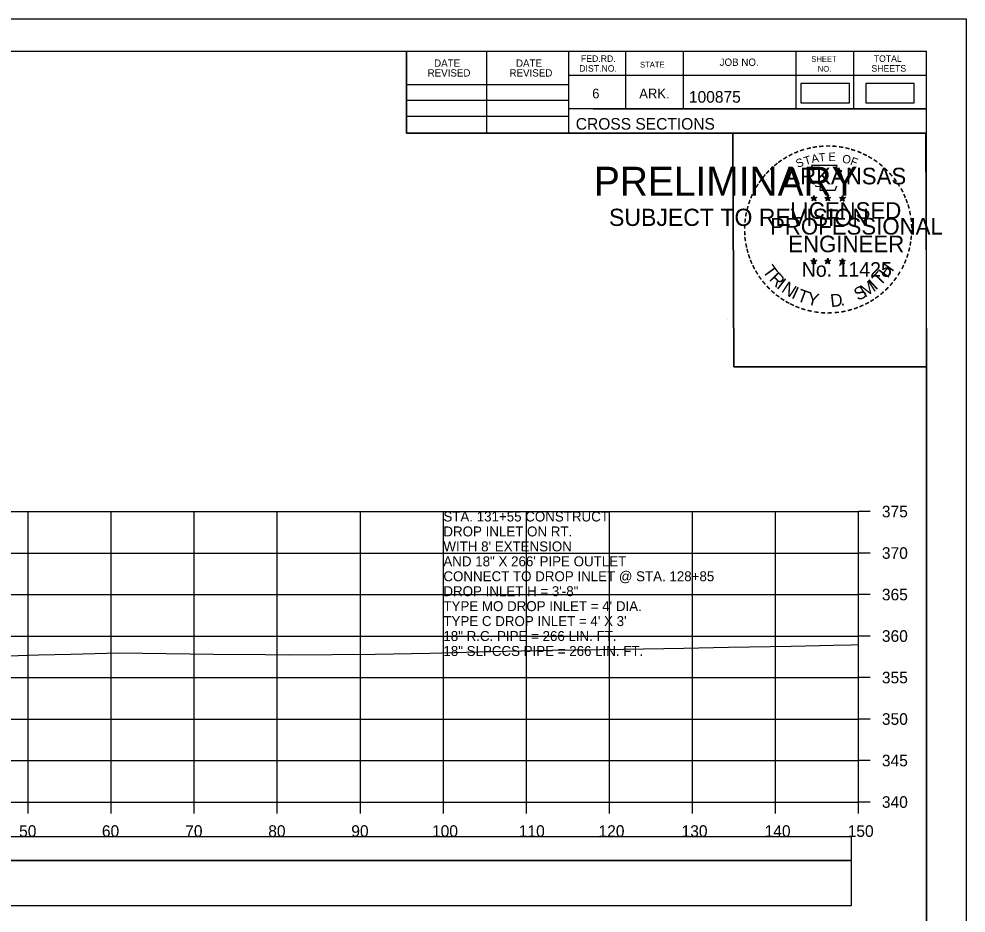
# Model space of a CAD drawing. Extents: x 1368122 to 1710785, y 373130 to 557566.
# Drawn here: x 1368737.8 to 1368851.8, y 377716 to 377823.8 of the extents above; entities that cross this region are included whole.
import ezdxf

# ---------------------------------------------------------------- set-up
doc = ezdxf.new("R2010")
doc.units = 0
for name, color, linetype in [('R_Alt Surface', 7, 'Continuous'), ('R_Axis', 7, 'Continuous'), ('R_Axis Annot', 7, 'Continuous'), ('R_Border', 7, 'Continuous'), ('R_Border PE', 7, 'Continuous'), ('R_Border Prem', 7, 'Continuous'), ('R_Drive', 7, 'Continuous'), ('R_Exist Surface', 7, 'Continuous'), ('R_Grid', 7, 'Continuous'), ('R_No Plot', 7, 'Continuous'), ('R_Water Annot', 7, 'Continuous')]:
    doc.layers.add(name, color=color, linetype=linetype)

msp = doc.modelspace()

# ---------------------------------------------------------------- linework, layer by layer
msp.add_lwpolyline([(1368539.73, 377716.93), (1368838.03, 377716.93), (1368838.03, 377722.34), (1368539.73, 377722.34)], close=True)
at = {"layer": 'R_Alt Surface'}
msp.add_lwpolyline([(1368539.73, 377722.4), (1368838.03, 377722.4), (1368838.03, 377725.22), (1368539.73, 377725.22)], close=True, dxfattribs=at)
at = {"layer": 'R_Axis'}
for p, q in [((1368838.88, 377729.41), (1368838.88, 377764.41)), ((1368840.28, 377764.41), (1368838.88, 377764.41)), ((1368840.28, 377759.41), (1368838.88, 377759.41)), ((1368840.28, 377754.41), (1368838.88, 377754.41)), ((1368840.28, 377749.41), (1368838.88, 377749.41)), ((1368840.28, 377744.41), (1368838.88, 377744.41)), ((1368840.28, 377739.41), (1368838.88, 377739.41)), ((1368840.28, 377734.41), (1368838.88, 377734.41)), ((1368538.88, 377729.41), (1368838.88, 377729.41)), ((1368738.88, 377728.01), (1368738.88, 377729.41)), ((1368748.88, 377728.01), (1368748.88, 377729.41)), ((1368758.88, 377728.01), (1368758.88, 377729.41)), ((1368768.88, 377728.01), (1368768.88, 377729.41)), ((1368778.88, 377728.01), (1368778.88, 377729.41)), ((1368788.88, 377728.01), (1368788.88, 377729.41)), ((1368798.88, 377728.01), (1368798.88, 377729.41)), ((1368808.88, 377728.01), (1368808.88, 377729.41)), ((1368818.88, 377728.01), (1368818.88, 377729.41)), ((1368828.88, 377728.01), (1368828.88, 377729.41)), ((1368838.88, 377728.01), (1368838.88, 377729.41)), ((1368840.28, 377729.41), (1368838.88, 377729.41))]:
    msp.add_line(p, q, dxfattribs=at)
at = {"layer": 'R_Border'}
for p, q in [((1368530.88, 377819.87), (1368847.06, 377819.87)), ((1368784.42, 377809.99), (1368784.42, 377819.87)), ((1368794.1, 377809.99), (1368794.1, 377819.87)), ((1368803.96, 377819.87), (1368803.96, 377809.99)), ((1368810.8, 377819.87), (1368810.8, 377812.93)), ((1368817.74, 377819.87), (1368817.74, 377812.93)), ((1368831.32, 377819.87), (1368831.32, 377812.93)), ((1368838.26, 377819.87), (1368838.26, 377812.93)), ((1368847.06, 377614.41), (1368847.06, 377819.87)), ((1368847.06, 377816.93), (1368803.96, 377816.93)), ((1368847.06, 377816.95), (1368847.06, 377816.95)), ((1368784.42, 377815.85), (1368803.96, 377815.85)), ((1368784.42, 377813.99), (1368803.96, 377813.99)), ((1368847.06, 377812.93), (1368803.96, 377812.93)), ((1368806.92, 377812.93), (1368847.06, 377812.93)), ((1368784.42, 377812.05), (1368803.96, 377812.05)), ((1368847.06, 377809.99), (1368784.42, 377809.99))]:
    msp.add_line(p, q, dxfattribs=at)
at = {"layer": 'R_Border PE'}
for p, q in [((1368833.49, 377802.5), (1368833.45, 377802.24)), ((1368833.49, 377802.13), (1368833.49, 377802.5)), ((1368833.49, 377802.5), (1368833.54, 377802.25)), ((1368835.16, 377802.5), (1368835.12, 377802.24)), ((1368835.16, 377802.13), (1368835.16, 377802.5)), ((1368835.16, 377802.5), (1368835.21, 377802.25)), ((1368836.93, 377802.48), (1368836.89, 377802.23)), ((1368836.93, 377802.12), (1368836.93, 377802.48)), ((1368836.93, 377802.48), (1368836.98, 377802.23)), ((1368833.15, 377802.24), (1368833.49, 377802.13)), ((1368833.15, 377802.24), (1368833.4, 377802.2)), ((1368833.15, 377802.24), (1368833.38, 377802.12)), ((1368833.28, 377801.83), (1368833.49, 377802.13)), ((1368833.28, 377801.83), (1368833.4, 377802.08)), ((1368833.28, 377801.83), (1368833.49, 377802.05)), ((1368833.84, 377802.24), (1368833.49, 377802.13)), ((1368833.71, 377801.83), (1368833.49, 377802.13)), ((1368833.71, 377801.83), (1368833.49, 377802.05)), ((1368833.84, 377802.24), (1368833.56, 377802.19)), ((1368833.71, 377801.83), (1368833.57, 377802.13)), ((1368833.84, 377802.24), (1368833.64, 377802.14)), ((1368834.82, 377802.24), (1368835.16, 377802.13)), ((1368834.82, 377802.24), (1368835.07, 377802.2)), ((1368834.82, 377802.24), (1368835.05, 377802.12)), ((1368834.95, 377801.83), (1368835.16, 377802.13)), ((1368834.95, 377801.83), (1368835.07, 377802.08)), ((1368834.95, 377801.83), (1368835.16, 377802.05)), ((1368835.51, 377802.24), (1368835.16, 377802.13)), ((1368835.38, 377801.83), (1368835.16, 377802.13)), ((1368835.38, 377801.83), (1368835.16, 377802.05)), ((1368835.51, 377802.24), (1368835.23, 377802.19)), ((1368835.38, 377801.83), (1368835.24, 377802.13)), ((1368835.51, 377802.24), (1368835.31, 377802.14)), ((1368836.58, 377802.23), (1368836.93, 377802.12)), ((1368836.58, 377802.23), (1368836.83, 377802.19)), ((1368836.58, 377802.23), (1368836.82, 377802.11)), ((1368836.71, 377801.82), (1368836.93, 377802.12)), ((1368836.71, 377801.82), (1368836.84, 377802.07)), ((1368836.71, 377801.82), (1368836.93, 377802.04)), ((1368837.28, 377802.23), (1368836.93, 377802.12)), ((1368837.14, 377801.82), (1368836.93, 377802.12)), ((1368837.14, 377801.82), (1368836.93, 377802.04)), ((1368837.28, 377802.23), (1368836.99, 377802.18)), ((1368837.14, 377801.82), (1368837, 377802.11)), ((1368837.28, 377802.23), (1368837.07, 377802.13)), ((1368833.14, 377794.67), (1368833.49, 377794.56)), ((1368833.14, 377794.67), (1368833.39, 377794.62)), ((1368833.14, 377794.67), (1368833.38, 377794.55)), ((1368833.27, 377794.26), (1368833.49, 377794.56)), ((1368833.27, 377794.26), (1368833.4, 377794.51)), ((1368833.27, 377794.26), (1368833.49, 377794.48)), ((1368833.49, 377794.92), (1368833.45, 377794.67)), ((1368833.49, 377794.56), (1368833.49, 377794.92)), ((1368833.49, 377794.92), (1368833.54, 377794.67)), ((1368833.84, 377794.67), (1368833.49, 377794.56)), ((1368833.7, 377794.26), (1368833.49, 377794.56)), ((1368833.7, 377794.26), (1368833.49, 377794.48)), ((1368833.84, 377794.67), (1368833.55, 377794.62)), ((1368833.7, 377794.26), (1368833.57, 377794.55)), ((1368833.84, 377794.67), (1368833.63, 377794.57)), ((1368834.81, 377794.67), (1368835.16, 377794.56)), ((1368834.81, 377794.67), (1368835.06, 377794.62)), ((1368834.81, 377794.67), (1368835.05, 377794.55)), ((1368834.94, 377794.26), (1368835.16, 377794.56)), ((1368834.94, 377794.26), (1368835.07, 377794.51)), ((1368834.94, 377794.26), (1368835.16, 377794.48)), ((1368835.16, 377794.92), (1368835.12, 377794.67)), ((1368835.16, 377794.56), (1368835.16, 377794.92)), ((1368835.16, 377794.92), (1368835.21, 377794.67)), ((1368835.51, 377794.67), (1368835.16, 377794.56)), ((1368835.37, 377794.26), (1368835.16, 377794.56)), ((1368835.37, 377794.26), (1368835.16, 377794.48)), ((1368835.51, 377794.67), (1368835.22, 377794.62)), ((1368835.37, 377794.26), (1368835.24, 377794.55)), ((1368835.51, 377794.67), (1368835.3, 377794.57)), ((1368836.58, 377794.66), (1368836.93, 377794.55)), ((1368836.58, 377794.66), (1368836.83, 377794.61)), ((1368836.58, 377794.66), (1368836.81, 377794.54)), ((1368836.71, 377794.25), (1368836.93, 377794.55)), ((1368836.71, 377794.25), (1368836.84, 377794.5)), ((1368836.71, 377794.25), (1368836.92, 377794.47)), ((1368836.93, 377794.91), (1368836.89, 377794.66)), ((1368837.14, 377794.25), (1368836.92, 377794.47)), ((1368836.93, 377794.55), (1368836.93, 377794.91)), ((1368836.93, 377794.91), (1368836.98, 377794.66)), ((1368837.27, 377794.66), (1368836.93, 377794.55)), ((1368837.14, 377794.25), (1368836.93, 377794.55)), ((1368837.27, 377794.66), (1368836.99, 377794.61)), ((1368837.14, 377794.25), (1368837, 377794.54)), ((1368837.27, 377794.66), (1368837.07, 377794.56))]:
    msp.add_line(p, q, dxfattribs=at)
for points in [[(1368833.19, 377806.12), (1368833.46, 377805.29)], [(1368836.7, 377805.2), (1368836.84, 377805.48), (1368836.15, 377805.46), (1368836.3, 377806.12), (1368833.19, 377806.12)], [(1368833.68, 377803.7), (1368833.68, 377803.61), (1368834.24, 377803.59), (1368834.19, 377803.12), (1368836.06, 377803.12), (1368836.26, 377803.65)], [(1368833.49, 377802.5), (1368833.71, 377801.83), (1368833.15, 377802.24), (1368833.84, 377802.24), (1368833.28, 377801.83), (1368833.49, 377802.5)], [(1368835.16, 377802.5), (1368835.38, 377801.83), (1368834.82, 377802.24), (1368835.51, 377802.24), (1368834.95, 377801.83), (1368835.16, 377802.5)], [(1368836.93, 377802.48), (1368837.14, 377801.82), (1368836.58, 377802.23), (1368837.28, 377802.23), (1368836.71, 377801.82), (1368836.93, 377802.48)], [(1368833.49, 377794.92), (1368833.7, 377794.26), (1368833.14, 377794.67), (1368833.84, 377794.67), (1368833.27, 377794.26), (1368833.49, 377794.92)], [(1368835.16, 377794.92), (1368835.37, 377794.26), (1368834.81, 377794.67), (1368835.51, 377794.67), (1368834.94, 377794.26), (1368835.16, 377794.92)], [(1368836.93, 377794.91), (1368837.14, 377794.25), (1368836.58, 377794.66), (1368837.27, 377794.66), (1368836.71, 377794.25), (1368836.93, 377794.91)]]:
    msp.add_lwpolyline(points, dxfattribs=at)
for centre, radius in [((1368833.49, 377802.13), 0.172), ((1368835.16, 377802.13), 0.172), ((1368836.93, 377802.12), 0.172), ((1368833.49, 377802.13), 0.145), ((1368833.49, 377802.13), 0.116), ((1368833.49, 377802.13), 0.0991), ((1368833.49, 377802.13), 0.0747), ((1368833.49, 377802.13), 0.0495), ((1368833.49, 377802.13), 0.0296), ((1368835.16, 377802.13), 0.145), ((1368835.16, 377802.13), 0.116), ((1368835.16, 377802.13), 0.0991), ((1368835.16, 377802.13), 0.0747), ((1368835.16, 377802.13), 0.0495), ((1368835.16, 377802.13), 0.0296), ((1368836.93, 377802.12), 0.145), ((1368836.93, 377802.12), 0.116), ((1368836.93, 377802.12), 0.0991), ((1368836.93, 377802.12), 0.0747), ((1368836.93, 377802.12), 0.0495), ((1368836.93, 377802.12), 0.0296), ((1368833.49, 377794.56), 0.172), ((1368833.49, 377794.56), 0.145), ((1368833.49, 377794.56), 0.116), ((1368833.49, 377794.56), 0.0991), ((1368833.49, 377794.56), 0.0747), ((1368833.49, 377794.56), 0.0495), ((1368833.49, 377794.56), 0.0296), ((1368835.16, 377794.56), 0.172), ((1368835.16, 377794.56), 0.145), ((1368835.16, 377794.56), 0.116), ((1368835.16, 377794.56), 0.0991), ((1368835.16, 377794.56), 0.0747), ((1368835.16, 377794.56), 0.0495), ((1368835.16, 377794.56), 0.0296), ((1368836.93, 377794.55), 0.172), ((1368836.93, 377794.55), 0.145), ((1368836.93, 377794.55), 0.116), ((1368836.93, 377794.55), 0.0991), ((1368836.93, 377794.55), 0.0747), ((1368836.93, 377794.55), 0.0495), ((1368836.93, 377794.55), 0.0296)]:
    msp.add_circle(centre, radius, dxfattribs=at)
at = {"layer": 'R_Drive'}
for points in [[(1368831.93, 377813.66), (1368837.77, 377813.66), (1368837.77, 377815.97), (1368831.93, 377815.97)], [(1368839.74, 377813.66), (1368845.58, 377813.66), (1368845.58, 377815.97), (1368839.74, 377815.97)]]:
    msp.add_lwpolyline(points, close=True, dxfattribs=at)
at = {"layer": 'R_Exist Surface'}
msp.add_lwpolyline([(1368733.98, 377746.95), (1368740.11, 377747.14), (1368744.01, 377747.24), (1368749.81, 377747.38), (1368761.21, 377747.24), (1368767.46, 377747.18), (1368770.36, 377747.16), (1368780.68, 377747.21), (1368787.23, 377747.35), (1368794.55, 377747.53), (1368801.95, 377747.71), (1368810.57, 377747.81), (1368817.82, 377747.94), (1368823.21, 377748.06), (1368830.77, 377748.19), (1368835.86, 377748.29), (1368837.98, 377748.36), (1368838.88, 377748.38)], dxfattribs=at)
at = {"layer": 'R_Grid'}
for p, q in [((1368538.88, 377764.41), (1368838.88, 377764.41)), ((1368738.88, 377729.41), (1368738.88, 377764.41)), ((1368748.88, 377729.41), (1368748.88, 377764.41)), ((1368758.88, 377729.41), (1368758.88, 377764.41)), ((1368768.88, 377729.41), (1368768.88, 377764.41)), ((1368778.88, 377729.41), (1368778.88, 377764.41)), ((1368788.88, 377729.41), (1368788.88, 377764.41)), ((1368798.88, 377729.41), (1368798.88, 377764.41)), ((1368808.88, 377729.41), (1368808.88, 377764.41)), ((1368818.88, 377729.41), (1368818.88, 377764.41)), ((1368828.88, 377729.41), (1368828.88, 377764.41)), ((1368838.88, 377729.41), (1368838.88, 377764.41)), ((1368538.88, 377759.41), (1368838.88, 377759.41)), ((1368538.88, 377754.41), (1368838.88, 377754.41)), ((1368538.88, 377749.41), (1368838.88, 377749.41)), ((1368538.88, 377744.41), (1368838.88, 377744.41)), ((1368538.88, 377739.41), (1368838.88, 377739.41)), ((1368538.88, 377734.41), (1368838.88, 377734.41)), ((1368538.88, 377729.41), (1368838.88, 377729.41))]:
    msp.add_line(p, q, dxfattribs=at)
at = {"layer": 'R_No Plot'}
for p, q in [((1368518.48, 377823.76), (1368851.81, 377823.76)), ((1368823.09, 377787.53), (1368823.09, 377787.53))]:
    msp.add_line(p, q, dxfattribs=at)
for points in [[(1368518.47, 377823.76), (1368851.81, 377823.76), (1368851.81, 377610.42), (1368518.47, 377610.42)], [(1368764.8, 377819.87), (1368784.42, 377819.87), (1368784.42, 377809.99), (1368800.53, 377809.99), (1368823.73, 377809.99), (1368823.85, 377781.83), (1368847.06, 377781.83), (1368847.06, 377614.41), (1368530.88, 377614.41), (1368530.88, 377819.87)], [(1368823.73, 377809.99), (1368846.94, 377809.99), (1368847.06, 377781.83), (1368823.85, 377781.83)]]:
    msp.add_lwpolyline(points, close=True, dxfattribs=at)

# ---------------------------------------------------------------- texts
at = {"layer": 'R_Axis Annot'}
for s, p in [('375', (1368841.68, 377763.71)), ('370', (1368841.68, 377758.71)), ('365', (1368841.68, 377753.71)), ('360', (1368841.68, 377748.71)), ('355', (1368841.68, 377743.71)), ('350', (1368841.68, 377738.71)), ('345', (1368841.68, 377733.71)), ('340', (1368841.68, 377728.71)), ('50', (1368737.79, 377725.21)), ('60', (1368747.76, 377725.21)), ('70', (1368757.79, 377725.21)), ('80', (1368767.79, 377725.21)), ('90', (1368777.79, 377725.21)), ('100', (1368787.51, 377725.21)), ('110', (1368797.96, 377725.21)), ('120', (1368807.56, 377725.21)), ('130', (1368817.56, 377725.21)), ('140', (1368827.56, 377725.21)), ('150', (1368837.56, 377725.21))]:
    msp.add_text(s, height=1.4, dxfattribs=at).set_placement(p)
at = {"layer": 'R_Border'}
for s, height, p in [('DATE', 0.879, (1368787.76, 377818)), ('DATE', 0.879, (1368797.62, 377818)), ('FED.RD.', 0.782, (1368805.44, 377818.59)), ('STATE', 0.684, (1368812.56, 377817.91)), ('JOB NO.', 0.879, (1368822.14, 377818.11)), ('SHEET', 0.684, (1368833.18, 377818.59)), ('TOTAL', 0.782, (1368840.7, 377818.59)), ('REVISED', 0.879, (1368786.98, 377816.82)), ('REVISED', 0.879, (1368796.84, 377816.82)), ('DIST.NO.', 0.782, (1368805.24, 377817.41)), ('NO.', 0.684, (1368833.96, 377817.41)), ('SHEETS', 0.782, (1368840.42, 377817.41)), ('6', 1.17, (1368806.8, 377814.19)), ('ARK.', 1.172, (1368812.46, 377814.19)), ('100875', 1.4, (1368818.44, 377813.67)), ('CROSS SECTIONS', 1.4, (1368804.82, 377810.42))]:
    msp.add_text(s, height=height, rotation=360, dxfattribs=at).set_placement(p)
at = {"layer": 'R_Border PE'}
for s, height, rotation, p in [('-', 1.6, 19.1761, (1368831.93, 377807.25)), ('-', 1.6, 13.6301, (1368832.68, 377807.49)), ('-', 1.6, 10.2193, (1368833.36, 377807.65)), ('-', 1.6, 5.8968, (1368834.09, 377807.76)), ('-', 1.6, 0.1862, (1368834.86, 377807.83)), ('-', 1.6, 357.743, (1368835.59, 377807.82)), ('-', 1.6, 352.1617, (1368836.33, 377807.76)), ('-', 1.6, 347.2049, (1368837.05, 377807.65)), ('-', 1.6, 342.3362, (1368837.68, 377807.49)), ('-', 1.6, 34.0636, (1368830.07, 377806.29)), ('-', 1.6, 28.7918, (1368830.67, 377806.66)), ('-', 1.6, 24.3072, (1368831.3, 377806.98)), ('S', 1, 21.594, (1368831.54, 377805.8)), ('T', 1, 16.4036, (1368832.46, 377806.13)), ('A', 1, 11.2132, (1368833.28, 377806.38)), ('T', 1, 6.0228, (1368834.13, 377806.55)), ('E', 1, 0.8323, (1368835.24, 377806.66)), ('O', 1, 350.4515, (1368836.84, 377806.45)), ('F', 1, 340.0707, (1368837.79, 377806.22)), ('-', 1.6, 337.8551, (1368838.42, 377807.27)), ('-', 1.6, 334.1211, (1368839.05, 377807)), ('-', 1.6, 329.6409, (1368839.63, 377806.72)), ('-', 1.6, 325.8627, (1368840.27, 377806.36)), ('-', 1.6, 42.9622, (1368828.58, 377805.1)), ('-', 1.6, 38.9507, (1368829.02, 377805.52)), ('-', 1.6, 36.2317, (1368829.49, 377805.9)), ('ARKANSAS', 2, 360, (1368830.04, 377803.83)), ('-', 1.6, 320.5297, (1368840.88, 377805.93)), ('-', 1.6, 315.5786, (1368841.48, 377805.44)), ('-', 1.6, 50.6142, (1368827.73, 377804.14)), ('-', 1.6, 48.423, (1368828.14, 377804.62)), ('-', 1.6, 309.8797, (1368842.05, 377804.89)), ('-', 1.6, 306.6522, (1368842.58, 377804.29)), ('-', 1.6, 58.0706, (1368826.99, 377803.04)), ('-', 1.6, 54.2325, (1368827.32, 377803.57)), ('-', 1.4, 303.6753, (1368843.06, 377803.72)), ('-', 1.6, 67.7743, (1368826.42, 377801.82)), ('-', 1.6, 62.8713, (1368826.68, 377802.43)), ('-', 1.6, 299.6684, (1368843.38, 377803.12)), ('-', 1.6, 294.6628, (1368843.7, 377802.5)), ('-', 1.6, 75.461, (1368826.01, 377800.47)), ('-', 1.6, 72.3945, (1368826.2, 377801.19)), ('LICENSED', 2, 360, (1368830.64, 377799.68)), ('DWB', 0.01, 360, (1368833.48, 377802.13)), ('DWB', 0.01, 360, (1368835.15, 377802.13)), ('DWB', 0.01, 360, (1368836.92, 377802.12)), ('-', 1.6, 290.5728, (1368843.96, 377801.93)), ('-', 1.6, 285.1233, (1368844.2, 377801.35)), ('-', 1.6, 81.2013, (1368825.87, 377799.76)), ('-', 1.6, 280.5493, (1368844.4, 377800.6)), ('-', 1.6, 89.0622, (1368825.77, 377798.37)), ('-', 1.6, 85.1863, (1368825.8, 377799.07)), ('PROFESSIONAL', 2, 360, (1368828.21, 377797.78)), ('-', 1.6, 276.5962, (1368844.56, 377799.84)), ('-', 1.6, 274.3301, (1368844.62, 377799.11)), ('-', 1.6, 94.1959, (1368825.81, 377797.64)), ('-', 1.6, 269.9407, (1368844.65, 377798.48)), ('-', 1.6, 98.9479, (1368825.88, 377796.98)), ('-', 1.6, 101.7149, (1368826.02, 377796.24)), ('ENGINEER', 2, 360, (1368830.4, 377795.65)), ('-', 1.6, 260.9953, (1368844.56, 377797.16)), ('-', 1.6, 263.5172, (1368844.63, 377797.82)), ('-', 1.6, 105.4578, (1368826.18, 377795.65)), ('-', 1.6, 252.8681, (1368844.27, 377795.76)), ('-', 1.6, 255.7626, (1368844.45, 377796.48)), ('-', 1.6, 109.0874, (1368826.39, 377795.02)), ('-', 1.6, 114.0643, (1368826.65, 377794.42)), ('No. 11425', 1.757, 360, (1368832.03, 377792.7)), ('DWB', 0.01, 360, (1368833.48, 377794.55)), ('DWB', 0.01, 360, (1368835.15, 377794.55)), ('DWB', 0.01, 360, (1368836.91, 377794.54)), ('H', 1.54, 54.6088, (1368842.37, 377792.43)), ('-', 1.6, 247.8887, (1368844.05, 377795.09)), ('-', 1.6, 115.7289, (1368826.95, 377793.8)), ('-', 1.6, 120.4471, (1368827.31, 377793.22)), ('T', 1.54, 306.0406, (1368827.25, 377793.4)), ('R', 1.54, 314.005, (1368828.01, 377792.35)), ('T', 1.54, 46.6444, (1368841.48, 377791.49)), ('-', 1.6, 239.0712, (1368843.39, 377793.71)), ('-', 1.6, 244.6197, (1368843.79, 377794.46)), ('-', 1.6, 125.8934, (1368827.71, 377792.66)), ('-', 1.6, 130.7181, (1368828.17, 377792.11)), ('I', 1.54, 321.9694, (1368828.91, 377791.42)), ('N', 1.54, 326.5002, (1368829.48, 377790.95)), ('M', 1.54, 32.6563, (1368839.63, 377790.16)), ('I', 1.54, 42.1136, (1368840.92, 377791.01)), ('-', 1.6, 231.2538, (1368842.56, 377792.49)), ('-', 1.6, 233.8452, (1368842.99, 377793.06)), ('-', 1.6, 134.2238, (1368828.69, 377791.56)), ('-', 1.6, 138.9338, (1368829.22, 377791.1)), ('I', 1.54, 335.3603, (1368830.69, 377790.16)), ('T', 1.54, 339.8912, (1368831.35, 377789.83)), ('Y', 1.54, 347.8556, (1368832.57, 377789.39)), ('S', 1.54, 26.9312, (1368838.8, 377789.76)), ('-', 1.6, 221.0851, (1368841.56, 377791.42)), ('-', 1.6, 225.7653, (1368842.08, 377791.93)), ('-', 1.6, 144.6463, (1368829.77, 377790.69)), ('-', 1.6, 148.0898, (1368830.33, 377790.32)), ('-', 1.6, 151.5704, (1368830.91, 377789.99)), ('D', 1.54, 6.3969, (1368835.55, 377789.03)), ('-', 1.6, 212.2491, (1368840.48, 377790.56)), ('-', 1.6, 215.7363, (1368841.01, 377790.95)), ('-', 1.6, 154.6002, (1368831.43, 377789.75)), ('-', 1.6, 158.5612, (1368832.06, 377789.49)), ('-', 1.6, 162.7983, (1368832.74, 377789.28)), ('-', 1.6, 167.5555, (1368833.46, 377789.12)), ('-', 1.6, 191.2858, (1368837.27, 377789.18)), ('.', 1.54, 13.7642, (1368836.74, 377789.16)), ('-', 1.6, 195.4743, (1368838, 377789.38)), ('-', 1.6, 200.7184, (1368838.67, 377789.62)), ('-', 1.6, 204.2516, (1368839.29, 377789.89)), ('-', 1.6, 207.3568, (1368839.92, 377790.21)), ('-', 1.6, 173.1155, (1368834.23, 377789.01)), ('-', 1.6, 176.5183, (1368834.98, 377788.95)), ('-', 1.6, 181.5918, (1368835.72, 377788.97)), ('-', 1.6, 185.8167, (1368836.53, 377789.05))]:
    msp.add_text(s, height=height, rotation=rotation, dxfattribs=at).set_placement(p)
at = {"layer": 'R_Border Prem'}
for s, height, p in [('PRELIMINARY', 3.5, (1368807.01, 377802.45)), ('DWB', 0.01, (1368807.76, 377804.3)), ('SUBJECT TO REVISION', 2.0751, (1368808.82, 377798.82))]:
    msp.add_text(s, height=height, rotation=360, dxfattribs=at).set_placement(p)
at = {"layer": 'R_Water Annot'}
for s, p in [('STA. 131+55 CONSTRUCT', (1368788.88, 377763.21)), ('DROP INLET ON RT.', (1368788.88, 377761.41)), ("WITH 8' EXTENSION", (1368788.88, 377759.61)), ('AND 18" X 266\' PIPE OUTLET', (1368788.88, 377757.81)), ('CONNECT TO DROP INLET @ STA. 128+85', (1368788.88, 377756.01)), ('DROP INLET H = 3\'-8"', (1368788.88, 377754.21)), ("TYPE MO DROP INLET = 4' DIA.", (1368788.88, 377752.41)), ("TYPE C DROP INLET = 4' X 3'", (1368788.88, 377750.61)), ('18" R.C. PIPE = 266 LIN. FT.', (1368788.88, 377748.81)), ('18" SLPCCS PIPE = 266 LIN. FT.', (1368788.88, 377747.01))]:
    msp.add_text(s, height=1.2, dxfattribs=at).set_placement(p)

doc.saveas('drawing.dxf')
